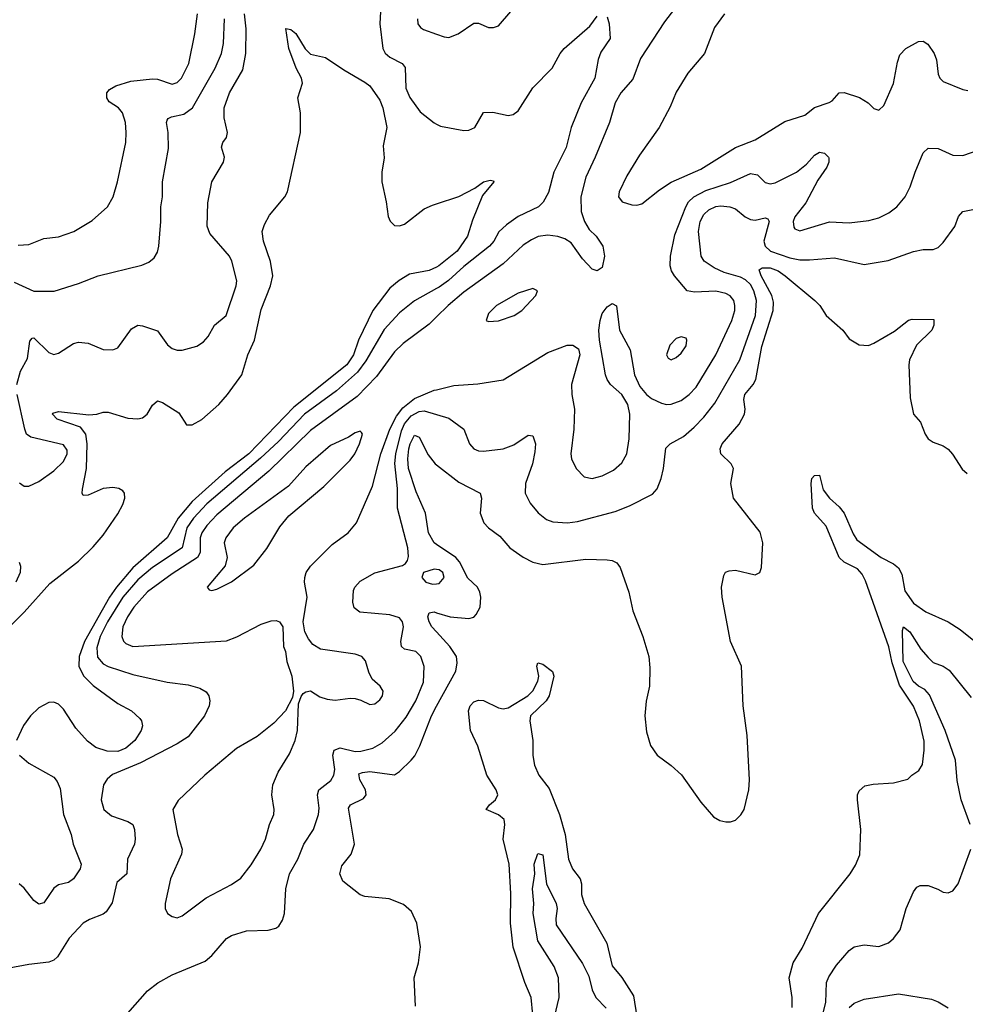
# Model space of a CAD drawing. Header units: inches. Extents: x 1173000 to 1307049, y 522583 to 678455.
# Tile 318 of 617: x 1288312 to 1292140, y 531142 to 535127. Entities that reach past the tile are written whole.
import ezdxf

# ---------------------------------------------------------------- set-up
doc = ezdxf.new("R2010")
doc.units = ezdxf.units.IN
doc.header["$MEASUREMENT"] = 0
doc.layers.add('B2583', color=7, linetype='Continuous')
doc.layers.add('B2593', color=7, linetype='Continuous')

msp = doc.modelspace()

# ---------------------------------------------------------------- linework, layer by layer
at = {"layer": 'B2583', "color": 5}
for points, elevation in [([(1289775.8, 535210), (1289770.1, 535110), (1289781.8, 535010), (1289791.8, 534991.8), (1289810, 534975), (1289860.3, 534950), (1289873.3, 534933.3), (1289875.5, 534850), (1289891.6, 534811.6), (1289933.7, 534753.7), (1289990, 534709), (1290000, 534703.9)], 840), ([(1288301.4, 533650), (1288316, 533704), (1288343.7, 533756.2), (1288353.7, 533826.3), (1288362.5, 533837.5), (1288370, 533839.6), (1288430, 533779.7), (1288450, 533771.5), (1288470, 533777.8), (1288530, 533816.9), (1288550, 533821.8), (1288590, 533818), (1288650, 533791.8), (1288690, 533790.3), (1288710, 533798.4), (1288764.8, 533875.2), (1288790, 533890.2), (1288810, 533887.9), (1288870, 533867.2), (1288911, 533811), (1288930, 533796.5), (1288950, 533788.9), (1288970, 533788.9), (1289030, 533806), (1289056.6, 533823.4), (1289075.4, 533844.6), (1289100.4, 533890), (1289148.5, 533930), (1289188.7, 534050), (1289191.7, 534070), (1289170.8, 534150), (1289161.5, 534170), (1289081.7, 534261.7), (1289070.7, 534290.7), (1289074, 534386), (1289089.8, 534470), (1289136.8, 534550), (1289141, 534570), (1289129.8, 534610.2), (1289134.5, 534630), (1289149.7, 534650), (1289154.2, 534670), (1289139.8, 534730), (1289140.6, 534770), (1289161.6, 534830), (1289216.2, 534923.8), (1289228.3, 534990), (1289228.7, 535090), (1289222, 535150)], 840), ([(1288305.6, 534214.4), (1288350, 534216.9), (1288410, 534241.3), (1288470, 534248.3), (1288531.6, 534270), (1288606.1, 534313.9), (1288668.3, 534370), (1288690.8, 534410), (1288708.7, 534470), (1288741.5, 534630), (1288743.7, 534670), (1288741.2, 534710), (1288728.7, 534750), (1288712, 534770), (1288674.7, 534794.7), (1288665.6, 534810), (1288665.6, 534830), (1288676.3, 534843.7), (1288700.9, 534859.1), (1288761.8, 534878.2), (1288850, 534887.8), (1288870, 534885.8), (1288930, 534865.5), (1288950, 534872.8), (1288968, 534890), (1288996.4, 534950), (1289021.9, 535070), (1289031.7, 535150)], 880), ([(1288290, 534064.8), (1288370, 534028.4), (1288452.1, 534027.9), (1288550, 534059), (1288630, 534090.3), (1288806.2, 534133.8), (1288834.6, 534145.4), (1288856.4, 534163.6), (1288870, 534186), (1288875.8, 534210), (1288883.9, 534310), (1288883.5, 534370), (1288889.8, 534410), (1288889.8, 534470), (1288914.5, 534605.5), (1288913.7, 534670), (1288907.3, 534710), (1288910, 534720.7), (1288913, 534727), (1288926.6, 534733.4), (1288976.3, 534743.7), (1289011.3, 534770), (1289103.2, 534930), (1289128.7, 534990), (1289137.5, 535030), (1289141.8, 535130)], 860), ([(1289922, 535130), (1289924.6, 535110), (1289935.1, 535095.1), (1289947.5, 535087.5), (1290000, 535068.1)], 860), ([(1288251.2, 532650), (1288330, 532729.5), (1288434.9, 532845.1), (1288550, 532936.1), (1288610, 532993.3), (1288650, 533040.4), (1288710, 533126.9), (1288730, 533164.7), (1288737.5, 533190), (1288737.1, 533210), (1288730, 533220.3), (1288714, 533230), (1288690, 533234.1), (1288650.6, 533229.4), (1288590, 533202.2), (1288570, 533200.9), (1288565.4, 533210), (1288566.5, 533226.5), (1288583.1, 533310), (1288585.9, 533410), (1288580.1, 533450), (1288558.1, 533478.1), (1288464.2, 533510), (1288444.7, 533530), (1288446.1, 533533.9), (1288470, 533541.5), (1288592.9, 533527.1), (1288624, 533530), (1288650, 533539), (1288670, 533538.2), (1288750, 533514.7), (1288790, 533511.1), (1288810, 533515.5), (1288828.4, 533530), (1288850, 533566.7), (1288870, 533584.6), (1288890, 533578.2), (1288956.3, 533536.3), (1288987.5, 533487.5), (1289010, 533487.5), (1289050, 533508.3), (1289118.3, 533570), (1289153.4, 533610), (1289211.9, 533690), (1289235.4, 533770), (1289262.7, 533830), (1289290, 533954), (1289328, 534050), (1289336.5, 534090), (1289328, 534148), (1289299.8, 534230), (1289294, 534270), (1289302.7, 534297.3), (1289324.2, 534335.8), (1289386, 534410), (1289397, 534430), (1289449.7, 534670), (1289449.7, 534750), (1289438.7, 534810), (1289456.9, 534870), (1289452.8, 534890), (1289431.1, 534930), (1289401.8, 535010), (1289389.6, 535090.4), (1289410, 535087.3), (1289430, 535070.4), (1289468.1, 535008.1), (1289490, 534987.7), (1289550, 534973.4), (1289623.9, 534923.9), (1289710, 534874.4), (1289730, 534859.5), (1289770, 534800.3), (1289781.8, 534770), (1289798, 534690), (1289783.6, 534616.4), (1289787.5, 534567.5), (1289778.1, 534510), (1289778.3, 534470), (1289796.4, 534390), (1289804.2, 534330), (1289812, 534312), (1289830, 534294.4), (1289850, 534292.1), (1289870, 534299.2), (1289950, 534360.7), (1289983.9, 534376.1), (1290000, 534381.4)], 820), ([(1290000, 534125.7), (1289970, 534111.7), (1289890, 534096.3), (1289848.2, 534071.8), (1289810, 534040.4), (1289741.2, 533950), (1289683.3, 533830), (1289663.4, 533770), (1289636.5, 533730), (1289421.9, 533558.1), (1289239.7, 533370), (1289143.5, 533296.5), (1289010, 533176.4), (1288953.2, 533110), (1288909.2, 533030), (1288770, 532908.6), (1288703.9, 532830), (1288676.4, 532790), (1288574.4, 532610), (1288553.6, 532550), (1288551.6, 532510), (1288571.2, 532471.2), (1288610, 532432.4), (1288710, 532358.9), (1288764.9, 532330), (1288799.3, 532299.3), (1288805.7, 532290), (1288808.9, 532268.9), (1288804.1, 532250), (1288778.1, 532210), (1288741.8, 532178.2), (1288710, 532165.2), (1288666.9, 532166.9), (1288621.1, 532181.1), (1288586.6, 532206.6), (1288540.3, 532260.3), (1288490, 532337.1), (1288470, 532356.9), (1288450, 532364.6), (1288430, 532363), (1288390, 532341.4), (1288356.6, 532310), (1288328.1, 532270), (1288299.3, 532210)], 820), ([(1290000, 534038.9), (1289910.5, 533989.5), (1289850, 533939.8), (1289787.7, 533872.3), (1289713.7, 533746.3), (1289679.4, 533700.6), (1289594.7, 533625.3), (1289465.6, 533530), (1289360.2, 533419.8), (1289287.7, 533352.3), (1289070, 533167.6), (1289016.1, 533110), (1288989.1, 533070), (1288969.6, 532990), (1288850, 532910.3), (1288790, 532859.6), (1288730.4, 532790), (1288667.9, 532690), (1288638.2, 532630), (1288624.5, 532584.5), (1288627.3, 532547.3), (1288650, 532519.5), (1288670, 532509.1), (1288770, 532476.6), (1288910, 532445.4), (1288994.4, 532434.4), (1289041.6, 532421.6), (1289066.6, 532406.6), (1289077.6, 532390), (1289082.6, 532370), (1289079.6, 532350), (1289060.8, 532310), (1288995, 532225), (1288950, 532196.2), (1288801, 532119), (1288688, 532072), (1288666.1, 532053.9), (1288652.1, 532030), (1288642.7, 531970), (1288652.6, 531930), (1288684.4, 531904.4), (1288750, 531882.4), (1288770, 531870.3), (1288776.5, 531850), (1288779.7, 531810), (1288777.2, 531790), (1288749.2, 531730), (1288745.8, 531670), (1288705.3, 531634.7), (1288687.3, 531552.7), (1288663, 531517), (1288650, 531506.8), (1288594.6, 531485.4), (1288570, 531470.9), (1288513, 531410), (1288465.7, 531334.3), (1288450, 531320.9), (1288430, 531313.1), (1288350, 531303.9), (1288270, 531288)], 840), ([(1290000, 533924), (1289970, 533894.7), (1289864.3, 533815.7), (1289830, 533782.2), (1289756.9, 533683.1), (1289677.9, 533602.1), (1289490, 533464.9), (1289320.8, 533299.2), (1289110, 533122.3), (1289070, 533080.2), (1289049.7, 533050), (1289043.1, 533030), (1289042.4, 532970), (1289032.3, 532950), (1288930, 532884.3), (1288830, 532810.9), (1288774.6, 532750), (1288748.4, 532710), (1288730.1, 532670), (1288725.4, 532630), (1288732.4, 532612.4), (1288742.4, 532602.4), (1288770.8, 532590.8), (1289150, 532613.2), (1289191.2, 532628.8), (1289290, 532681.1), (1289330, 532693.7), (1289350, 532694.9), (1289364.7, 532690), (1289378, 532670), (1289380.5, 532590), (1289388, 532570), (1289393.4, 532530), (1289413.4, 532470), (1289420.7, 532410), (1289416.3, 532383.7), (1289388.2, 532330), (1289340.5, 532279.5), (1289273.4, 532226.6), (1289190, 532177.2), (1289061.5, 532070), (1288953.2, 531966.8), (1288931.7, 531930), (1288951.8, 531830), (1288970.1, 531769.9), (1288967.1, 531750), (1288923.1, 531650), (1288901.6, 531550), (1288901.6, 531530), (1288910.7, 531510), (1288930, 531497.1), (1288950, 531492.7), (1288970, 531500.4), (1289067.4, 531572.6), (1289170, 531626.9), (1289207.1, 531652.9), (1289250, 531706), (1289288.1, 531770), (1289307.1, 531810), (1289323.1, 531870), (1289341, 531910), (1289343.1, 531930), (1289332.9, 531990), (1289337.2, 532030), (1289358.7, 532081.3), (1289404.8, 532155.2), (1289427.2, 532210), (1289436.4, 532250), (1289441.6, 532358.4), (1289451.5, 532388.5), (1289460.1, 532399.9), (1289470, 532407.3), (1289490, 532410.6), (1289526.8, 532386.8), (1289556.4, 532376.4), (1289590, 532373.2), (1289650, 532381.2), (1289670, 532379.6), (1289693.6, 532373.6), (1289730, 532355.8), (1289750, 532358.7), (1289770, 532374.9), (1289780.5, 532390), (1289784.2, 532410), (1289771.6, 532430), (1289738.6, 532458.6), (1289725.7, 532485.7), (1289712.5, 532532.5), (1289697.6, 532550), (1289670, 532559.2), (1289530, 532579.7), (1289498.8, 532598.8), (1289481.6, 532621.6), (1289466.9, 532650), (1289459.8, 532690), (1289476.1, 532790), (1289465.3, 532850), (1289466.2, 532870), (1289471.9, 532890), (1289490, 532915.6), (1289576.6, 533003.4), (1289642, 533050), (1289675.3, 533090), (1289740.4, 533239.6), (1289773.9, 533370), (1289810.7, 533470), (1289837.1, 533522.9), (1289863.4, 533556.6), (1289910, 533593.1), (1289990, 533626.9), (1290000, 533629.3)], 860), ([(1288311.9, 533251.9), (1288330, 533238.4), (1288350, 533239.5), (1288390, 533257.4), (1288450, 533300.8), (1288490, 533338.3), (1288504.1, 533370), (1288504.2, 533384.2), (1288490, 533405.7), (1288357.3, 533437.3), (1288339.7, 533450), (1288332.7, 533470), (1288302.1, 533610)], 840), ([(1288750, 531107), (1288830, 531196.5), (1288871.4, 531228.6), (1288930, 531261.5), (1289063.8, 531316.2), (1289090, 531339.5), (1289150, 531408.5), (1289170, 531421.1), (1289230, 531439.5), (1289318.3, 531441.7), (1289349.6, 531450.4), (1289361.2, 531458.8), (1289376.6, 531483.4), (1289384, 531510), (1289389.8, 531610), (1289404.3, 531670), (1289438.9, 531730), (1289463.2, 531790), (1289501, 531850), (1289521.6, 531910), (1289524.2, 531935.8), (1289517.5, 531990), (1289523, 532010), (1289571.6, 532048.4), (1289584.1, 532070), (1289587.9, 532092.1), (1289580.2, 532150), (1289585.8, 532170), (1289610, 532180.4), (1289670, 532165.5), (1289693.9, 532166.1), (1289741.2, 532178.8), (1289779.9, 532200.1), (1289832.1, 532247.9), (1289876.1, 532303.9), (1289915.7, 532370), (1289946.3, 532446.3), (1289949.9, 532509.9), (1289936.5, 532550), (1289915.8, 532570), (1289870, 532579.8), (1289858.4, 532590), (1289854.9, 532610), (1289865.8, 532670), (1289862.3, 532690), (1289850, 532706.2), (1289810, 532718.8), (1289689, 532729), (1289666, 532746), (1289660.9, 532770), (1289663.8, 532816.2), (1289669.2, 532830.8), (1289690, 532854.7), (1289750, 532887.8), (1289861.8, 532918.2), (1289874.3, 532925.7), (1289882, 532938), (1289886.2, 532953.8), (1289883.5, 532990), (1289841.5, 533150), (1289842.1, 533230), (1289831, 533331), (1289834.5, 533370), (1289857.2, 533462.8), (1289870, 533491.3), (1289896.8, 533523.2), (1289930, 533540.9), (1289950, 533543.2), (1290000, 533528.8)], 840), ([(1290000, 533002.7), (1289989.7, 533009.7), (1289967.1, 533050), (1289954.4, 533130), (1289916.6, 533216.6), (1289885.7, 533310), (1289883, 533350), (1289887.4, 533390), (1289892.4, 533410), (1289910, 533444.7), (1289930, 533437.8), (1289965.3, 533365.3), (1289994.7, 533330), (1290000, 533325.8)], 820), ([(1288310, 532930.8), (1288315.8, 532915.8), (1288314.6, 532890), (1288296.5, 532850)], 820), ([(1290000, 532902.2), (1289990, 532903.5), (1289947.3, 532890), (1289940.4, 532870), (1289956.3, 532850), (1289983, 532843), (1290000, 532844.2)], 840), ([(1290000, 532649.3), (1289981.3, 532670), (1289969.2, 532690), (1289963.9, 532710), (1289970, 532726.4), (1289990, 532730.1), (1290000, 532727)], 820), ([(1289914.6, 531134.6), (1289909.8, 531250), (1289927.2, 531310), (1289934.7, 531374.7), (1289920.5, 531470), (1289897.7, 531517.7), (1289865.7, 531545.7), (1289808.5, 531568.5), (1289710, 531578.7), (1289690, 531585.7), (1289620.6, 531640.6), (1289607.6, 531670), (1289617, 531703), (1289654, 531750), (1289667.7, 531790), (1289643.5, 531936.5), (1289650.9, 531950), (1289704.5, 531975.5), (1289715.4, 531990), (1289711.7, 532010), (1289688.8, 532050), (1289685.7, 532074.3), (1289699.5, 532080.5), (1289730, 532083.8), (1289830, 532071.1), (1289850, 532084), (1289896.4, 532130), (1289911.6, 532148.4), (1289932.4, 532187.6), (1289978.7, 532310), (1290000, 532348.8)], 820), ([(1288311.3, 532150), (1288350, 532117.8), (1288450, 532061.5), (1288464.4, 532044.4), (1288475.8, 532015.8), (1288489.7, 531909.7), (1288520.2, 531830), (1288529.3, 531790), (1288561.2, 531710), (1288557, 531690), (1288530.3, 531650), (1288510, 531635.6), (1288470, 531625.3), (1288450, 531612.8), (1288410, 531552.8), (1288390, 531547.1), (1288370, 531562.7), (1288330, 531611.8), (1288310, 531629.8)], 820)]:
    msp.add_lwpolyline(points, dxfattribs=dict(at, elevation=elevation))
at = {"layer": 'B2583', "color": 5, "elevation": 880}
msp.add_lwpolyline([(1289690, 533460.9), (1289670, 533454.3), (1289643.4, 533436.6), (1289570, 533402.9), (1289470, 533317.8), (1289400.8, 533239.2), (1289222, 533110), (1289176, 533070), (1289146.2, 533030), (1289140.6, 533010), (1289152.6, 532950), (1289143.5, 532916.5), (1289071, 532830), (1289079.6, 532819.6), (1289090, 532817.3), (1289110, 532822.4), (1289170, 532852.4), (1289260.5, 532919.5), (1289313, 532987), (1289365.6, 533074.4), (1289401.3, 533118.7), (1289543, 533237), (1289650, 533344), (1289668.7, 533370), (1289688.2, 533410), (1289699.5, 533450), (1289696.6, 533456.6)], close=True, dxfattribs=at)
at = {"layer": 'B2593', "color": 5}
for points, elevation in [([(1291034.7, 535265.3), (1290921.9, 535118.1), (1290824.8, 534970), (1290793.8, 534886.2), (1290745, 534830), (1290723.2, 534790), (1290699.7, 534710), (1290642.2, 534570), (1290604, 534490), (1290583.8, 534410), (1290585.5, 534350), (1290598.8, 534310), (1290617.8, 534277.8), (1290646.4, 534250), (1290673, 534210), (1290679.2, 534170), (1290670, 534124.5), (1290650, 534109.7), (1290630, 534116.9), (1290590, 534158.8), (1290544.1, 534224.1), (1290519.6, 534239.6), (1290490, 534249.9), (1290450, 534254.8), (1290411.3, 534248.7), (1290383.6, 534236.4), (1290350, 534213.6), (1290270, 534138.3), (1290110, 534023.6), (1290047.2, 533970), (1290000, 533924)], 860), ([(1290000, 535068.1), (1290030, 535057), (1290050, 535054), (1290086.6, 535070), (1290150, 535112.7), (1290170, 535112.4), (1290210, 535094.9), (1290230, 535094.9), (1290250, 535101.6), (1290300.3, 535159.7)], 860), ([(1290000, 534703.9), (1290015.8, 534695.8), (1290110, 534678), (1290130, 534679.5), (1290154.5, 534690), (1290190, 534750.4), (1290227.5, 534752.5), (1290290, 534738.4), (1290310, 534742.4), (1290330, 534757.6), (1290389.4, 534850.6), (1290467.1, 534930), (1290499.7, 534990), (1290516.4, 535010), (1290620, 535100), (1290650, 535140.3)], 840), ([(1291165.5, 535150), (1291124.9, 535095.1), (1291084.2, 534990), (1291016.5, 534910), (1290970, 534833.5), (1290945.4, 534774.6), (1290900.3, 534690), (1290821.4, 534578.6), (1290770, 534495.1), (1290738.5, 534430), (1290736.5, 534410), (1290750.6, 534390), (1290790, 534377.8), (1290810, 534375.6), (1290830, 534380.9), (1290901.9, 534438.1), (1290950, 534469.2), (1291070, 534521.1), (1291210, 534610.1), (1291290, 534640.1), (1291410, 534715), (1291490, 534740.9), (1291530, 534771.1), (1291588.7, 534791.3), (1291601.1, 534798.9), (1291630, 534830.4), (1291650, 534832), (1291711.7, 534811.7), (1291746.4, 534790), (1291770, 534767.3), (1291790, 534760.7), (1291810, 534778.8), (1291850, 534868.2), (1291865.3, 534954.7), (1291875.2, 534984.8), (1291899.6, 535010), (1291950, 535038), (1291970, 535039.5), (1291987.9, 535027.9), (1292014.4, 534990), (1292023.8, 534963.8), (1292030, 534906.8), (1292037, 534890), (1292050, 534877), (1292130, 534843.8), (1292150, 534839.5)], 880), ([(1290690, 535138), (1290698.3, 535110), (1290702, 535050), (1290664.7, 534995.3), (1290654.4, 534965.6), (1290640.1, 534890), (1290584.5, 534790), (1290545, 534690), (1290524.2, 534610), (1290473.8, 534510), (1290452.8, 534427.2), (1290431.7, 534388.3), (1290412, 534370), (1290330, 534330.5), (1290283.1, 534296.9), (1290251.7, 534268.3), (1290231.2, 534230), (1290214, 534210), (1290110, 534127.4), (1290048.4, 534071.6), (1290010, 534044.4), (1290000, 534038.9)], 840), ([(1290000, 533629.3), (1290070, 533646.1), (1290166.9, 533653.1), (1290270, 533669), (1290450, 533779.6), (1290529, 533810), (1290551.3, 533810), (1290574.9, 533794.9), (1290579.5, 533770), (1290545.5, 533650), (1290546.9, 533610), (1290558.2, 533550), (1290555.9, 533470), (1290543.5, 533370), (1290545.8, 533350), (1290565.3, 533310), (1290597.1, 533277.1), (1290630, 533270.2), (1290670, 533281.1), (1290715.7, 533304.3), (1290750, 533333.8), (1290770.6, 533370), (1290779.9, 533430), (1290781.6, 533530), (1290773.7, 533570), (1290750, 533609.8), (1290703.9, 533650), (1290690.8, 533670), (1290683.5, 533690), (1290659.8, 533830), (1290656.5, 533870), (1290661.6, 533910), (1290670, 533937.1), (1290690, 533965.3), (1290710, 533978.7), (1290728.5, 533968.5), (1290740.9, 533870), (1290783.2, 533790), (1290801.6, 533690), (1290822.7, 533642.7), (1290849.7, 533609.7), (1290870, 533593.5), (1290910, 533574.4), (1290930, 533570.1), (1290950, 533570.2), (1290990, 533585.7), (1291022.9, 533610), (1291050, 533639.3), (1291130.5, 533770), (1291195.3, 533910), (1291206.6, 533950), (1291207.5, 533970), (1291202.7, 533990), (1291188.8, 534008.8), (1291170, 534018.6), (1291130, 534027.5), (1291043.6, 534023.6), (1291013.6, 534030), (1290962.9, 534090), (1290951, 534111), (1290945.7, 534130), (1290946.9, 534170), (1290964.1, 534255.9), (1291008.2, 534370), (1291019.2, 534390), (1291040.5, 534410), (1291090, 534435.5), (1291190, 534468.1), (1291270, 534504.2), (1291298.5, 534498.5), (1291330, 534467.8), (1291350, 534462.6), (1291370, 534467), (1291456.8, 534510), (1291497.6, 534542.4), (1291530, 534578.9), (1291550, 534590.3), (1291570, 534586.4), (1291586.4, 534570), (1291587, 534567), (1291587.4, 534550), (1291579.3, 534530), (1291543.1, 534476.9), (1291494.5, 534385.5), (1291449.5, 534329.5), (1291443.8, 534310), (1291446.5, 534286.5), (1291450, 534280.3), (1291470, 534272.1), (1291590, 534308.5), (1291670, 534304.4), (1291750, 534314.2), (1291790, 534325), (1291830, 534345.2), (1291863.1, 534370), (1291896.4, 534410), (1291917.2, 534450), (1291936.8, 534510), (1291970, 534588.2), (1291990, 534607.2), (1292030, 534605.8), (1292090, 534578), (1292130, 534576.9), (1292270, 534625.7)], 860), ([(1290000, 534381.4), (1290090, 534410.9), (1290154.8, 534445.2), (1290190, 534470.2), (1290216.7, 534476.7), (1290230, 534474.8), (1290231.8, 534470), (1290185.4, 534414.6), (1290144.9, 534315.1), (1290125.6, 534250), (1290082.7, 534190), (1290009.2, 534130), (1290000, 534125.7)], 820), ([(1290000, 533528.8), (1290050, 533514.4), (1290110.1, 533470.1), (1290132.8, 533410), (1290150, 533390.3), (1290170, 533382.6), (1290190, 533380.2), (1290270, 533390.2), (1290313.1, 533406.9), (1290370, 533444.9), (1290390, 533442), (1290399.6, 533410), (1290397.6, 533377.6), (1290388.5, 533330), (1290359.8, 533250), (1290358.5, 533210), (1290378.3, 533170), (1290410.9, 533130.9), (1290444.4, 533104.4), (1290470, 533094.2), (1290530, 533091), (1290570, 533096), (1290723.2, 533136.8), (1290781.1, 533158.9), (1290873.3, 533206.7), (1290892.1, 533227.9), (1290908.4, 533270), (1290918.3, 533310), (1290927.8, 533392.2), (1290945.1, 533410), (1290999.4, 533440.6), (1291042.4, 533477.6), (1291082, 533518), (1291125.7, 533574.3), (1291227.5, 533750), (1291291.4, 533930), (1291295.2, 533990), (1291283.7, 534030), (1291270, 534054.4), (1291250, 534074.1), (1291230, 534085.3), (1291164, 534104), (1291122.9, 534122.9), (1291082.4, 534150), (1291071.4, 534170), (1291059.7, 534270), (1291066.2, 534310), (1291081.6, 534338.4), (1291102.2, 534357.8), (1291130, 534371), (1291150, 534373.4), (1291187.3, 534370), (1291210, 534361.8), (1291248.3, 534328.3), (1291270, 534317.5), (1291290, 534315.9), (1291330, 534324.2), (1291340.4, 534320.4), (1291346.7, 534310), (1291324.2, 534230), (1291330.1, 534210), (1291351.3, 534190), (1291430, 534163), (1291470, 534154.7), (1291510, 534154.2), (1291610, 534163.5), (1291730, 534136.2), (1291827.9, 534152.1), (1291930, 534188.9), (1291970, 534197), (1292010, 534196.4), (1292030, 534204.9), (1292050, 534224.9), (1292097.8, 534290), (1292113.1, 534330), (1292129.7, 534350), (1292170, 534358.2)], 840), ([(1290000, 533325.8), (1290090, 533255), (1290176.5, 533210), (1290181.8, 533190), (1290175.9, 533130), (1290191.1, 533091.1), (1290210, 533070.2), (1290256.5, 533036.5), (1290296.9, 532990), (1290350, 532951.9), (1290390, 532931.1), (1290430, 532922.3), (1290604.1, 532944.1), (1290690, 532940.7), (1290710, 532937.8), (1290730, 532928.2), (1290742.6, 532910), (1290777.6, 532810), (1290794.7, 532734.7), (1290834.9, 532630), (1290858.9, 532550), (1290863.4, 532503.4), (1290862.3, 532430), (1290848.7, 532368.7), (1290842.6, 532310), (1290850, 532244.7), (1290866, 532190), (1290892.4, 532150), (1290950, 532108.8), (1290991.1, 532071.1), (1291070, 531960.7), (1291120.9, 531900.9), (1291146, 531886), (1291170, 531880.7), (1291190, 531880.7), (1291210, 531887.3), (1291231.5, 531908.5), (1291244.5, 531930), (1291264, 532010), (1291266, 532050), (1291257.6, 532230), (1291240.8, 532350), (1291234.5, 532510), (1291189.8, 532609.8), (1291155.4, 532790), (1291153.3, 532830), (1291162.4, 532877.6), (1291169.6, 532890.4), (1291183.6, 532896.4), (1291210, 532899.3), (1291290, 532880.7), (1291308.7, 532890), (1291314.5, 532910), (1291320.7, 533010), (1291310, 533053.2), (1291201.7, 533190), (1291190.9, 533250), (1291201.1, 533310), (1291192.6, 533330), (1291150.8, 533370), (1291148.1, 533390), (1291155.9, 533410), (1291224.7, 533490), (1291246.5, 533530), (1291248.7, 533550), (1291243.6, 533590), (1291247.3, 533610), (1291281.4, 533650), (1291292.6, 533670), (1291316.3, 533803.7), (1291362.1, 533950), (1291363, 533983), (1291356.5, 534010), (1291313.9, 534090), (1291305, 534115), (1291317.3, 534122.7), (1291350, 534122.3), (1291383, 534110), (1291410.7, 534090), (1291531.5, 533990), (1291551.3, 533970), (1291576.5, 533930), (1291644.4, 533870), (1291670, 533835.5), (1291710.3, 533810.3), (1291747.8, 533807.8), (1291770, 533817.5), (1291853.2, 533866.8), (1291910, 533910.2), (1291924.8, 533915.2), (1292012.8, 533912.8), (1292013.2, 533890), (1292004.6, 533870), (1291941.8, 533810), (1291914.7, 533750), (1291911.5, 533730), (1291916.5, 533596.5), (1291930.5, 533530.5), (1291958.3, 533498.3), (1291977.1, 533450), (1291990.3, 533430.3), (1292010, 533416.4), (1292050, 533402), (1292070, 533388.4), (1292088.2, 533368.2), (1292127.4, 533307.4), (1292148, 533290)], 820), ([(1291438.9, 531130), (1291439.8, 531170), (1291427.3, 531250), (1291442.8, 531310), (1291480.3, 531370), (1291546.2, 531510), (1291674, 531670), (1291695.3, 531704.7), (1291712.7, 531747.3), (1291716.9, 531850), (1291703.6, 531970), (1291703.6, 531990), (1291710, 532006), (1291733.1, 532026.9), (1291766.6, 532033.4), (1291850, 532038), (1291907.2, 532052.8), (1291923.7, 532070), (1291951.9, 532088.1), (1291967.2, 532112.8), (1291974, 532170), (1291972.8, 532207.2), (1291954, 532290), (1291930, 532348.3), (1291874.3, 532434.3), (1291843.7, 532523.7), (1291830, 532588.8), (1291736.5, 532856.5), (1291722.4, 532882.4), (1291703.8, 532903.8), (1291650, 532930.8), (1291629.8, 532949.8), (1291576.7, 533076.7), (1291530, 533129.9), (1291521.8, 533150), (1291515.7, 533250), (1291518.4, 533270), (1291530, 533282.8), (1291550, 533283.7), (1291564, 533224), (1291590, 533190.2), (1291630, 533154.7), (1291650, 533129.1), (1291685.6, 533045.6), (1291701.2, 533021.2), (1291799.2, 532950), (1291850, 532924.4), (1291869, 532909), (1291882.8, 532882.8), (1291895.6, 532815.6), (1291930, 532765.4), (1291979.6, 532730), (1292070, 532689.5), (1292119.1, 532659.1), (1292174.4, 532614.4)], 780), ([(1290000, 532727), (1290054.4, 532710), (1290130, 532703.6), (1290150, 532709.1), (1290160.7, 532719.3), (1290176.1, 532750), (1290178.8, 532790), (1290175.6, 532810), (1290165.6, 532830), (1290127, 532867), (1290092.2, 532932.2), (1290078, 532950), (1290000, 533002.7)], 820), ([(1290000, 532844.2), (1290010, 532845), (1290030.6, 532870), (1290024.7, 532890), (1290010, 532901), (1290000, 532902.2)], 840), ([(1292159.5, 531870), (1292122.6, 531970), (1292107.7, 532047.7), (1292100.3, 532130), (1292058.9, 532250), (1291995, 532395), (1291975.6, 532415.6), (1291950, 532430), (1291929, 532449), (1291887.8, 532530), (1291885.2, 532654.8), (1291889.8, 532670.2), (1291915.3, 532650), (1291959.4, 532579.4), (1291990, 532545.5), (1292010, 532526), (1292050, 532510.2), (1292074.7, 532494.7), (1292164.1, 532384.1)], 760), ([(1290000, 532348.8), (1290077.4, 532490), (1290083.7, 532523.7), (1290080.2, 532550), (1290053.6, 532590), (1290000, 532649.3)], 820), ([(1290395.8, 531030), (1290383, 531170), (1290356.8, 531230), (1290310, 531374), (1290299.6, 531470), (1290300.4, 531590), (1290293.6, 531710), (1290269.9, 531809.9), (1290275.7, 531870), (1290273.2, 531890), (1290250, 531909.3), (1290200.5, 531930), (1290214.6, 531950), (1290238.2, 531970), (1290248.4, 531990), (1290241.4, 532010), (1290203.7, 532070), (1290166.4, 532186.4), (1290136.6, 532250), (1290129.1, 532330), (1290136.3, 532350), (1290150, 532365.7), (1290170, 532373.6), (1290190, 532371.5), (1290250, 532342), (1290270, 532337.7), (1290290, 532342.5), (1290369.8, 532390), (1290389.2, 532410.8), (1290409.4, 532450), (1290413.3, 532470), (1290405, 532510), (1290410, 532523.8), (1290430, 532518.3), (1290469.6, 532489.6), (1290474.8, 532470), (1290455.5, 532390), (1290443.5, 532370), (1290379.8, 532310), (1290376.8, 532290), (1290390.1, 532210), (1290388.9, 532148.9), (1290395.9, 532110), (1290414.4, 532070), (1290455.3, 532015.3), (1290497.9, 531910), (1290520.4, 531830), (1290533.2, 531730), (1290550.2, 531690), (1290580.6, 531650), (1290586, 531630), (1290586.5, 531586.5), (1290596.9, 531550), (1290689.2, 531390), (1290710, 531298.4), (1290750.1, 531250.1), (1290796.8, 531176.8), (1290811, 531091)], 780), ([(1290477.5, 531090), (1290496.7, 531170), (1290493.3, 531250), (1290475.3, 531295.3), (1290410, 531399.3), (1290390.6, 531509.4), (1290393.5, 531550), (1290388.6, 531610), (1290397.8, 531670), (1290395.5, 531710), (1290410, 531753), (1290430, 531747.3), (1290445.1, 531630), (1290484.2, 531550), (1290487.7, 531530), (1290482.2, 531490), (1290483.9, 531463.9), (1290590, 531307.8), (1290615.5, 531255.5), (1290630, 531200.9), (1290643.8, 531170), (1290686.1, 531126.1)], 760), ([(1291550, 531050.3), (1291575.8, 531150), (1291578, 531230), (1291587.1, 531252.9), (1291619.1, 531300.9), (1291670, 531359.6), (1291690, 531375.5), (1291730, 531382.8), (1291790, 531376.5), (1291828.5, 531391.5), (1291850, 531408), (1291875.8, 531444.2), (1291900.4, 531530), (1291930, 531597.3), (1291943.5, 531616.5), (1291956.9, 531623.1), (1291990, 531623.1), (1292028.8, 531608.8), (1292050, 531595.5), (1292070, 531593.4), (1292090, 531602), (1292110.7, 531629.3), (1292162.9, 531770)], 760), ([(1291670, 531128.7), (1291690, 531146.3), (1291730, 531163), (1291870, 531185.1), (1292003.2, 531163.2), (1292030, 531152.8), (1292070, 531128)], 740)]:
    msp.add_lwpolyline(points, dxfattribs=dict(at, elevation=elevation))
at = {"layer": 'B2593', "color": 5, "elevation": 880}
for points in [[(1290390, 534039), (1290330, 534019.6), (1290243, 533970), (1290210, 533937.2), (1290201, 533910), (1290210, 533904.9), (1290250, 533908.5), (1290314, 533930), (1290345.2, 533950), (1290402, 534010), (1290408, 534030)], [(1290990, 533842.9), (1290970, 533836.9), (1290943.7, 533810), (1290930.6, 533770.6), (1290936.8, 533756.8), (1290950, 533750.6), (1290970, 533759.5), (1290990, 533777.1), (1291010, 533807.3), (1291013.3, 533830), (1291010, 533837.2)]]:
    msp.add_lwpolyline(points, close=True, dxfattribs=at)

doc.saveas('drawing.dxf')
